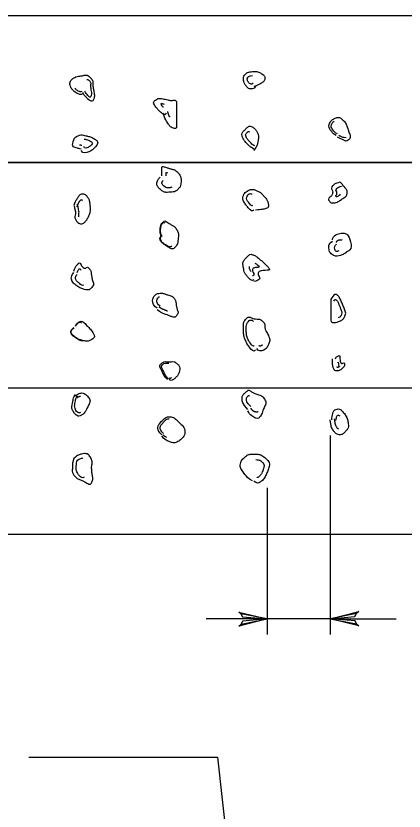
# Model space of a CAD drawing. Extents: x 636183 to 639890, y 299162 to 300538.
# Drawn here: x 638281.4 to 638329, y 300133.4 to 300230.9 of the extents above; entities that cross this region are included whole.
import ezdxf

# ---------------------------------------------------------------- set-up
doc = ezdxf.new("R2010")
doc.units = 0
doc.layers.add('Default', color=7, linetype='Continuous')

msp = doc.modelspace()

# ---------------------------------------------------------------- linework, layer by layer
at = {"layer": 'Default'}
for p, q in [((638319.948, 300179.467), (638319.948, 300155.065)), ((638312.238, 300173.081), (638312.238, 300155.065))]:
    msp.add_line(p, q, dxfattribs=at)
for points in [[(638276.121, 300230.921), (638276.121, 300212.959), (638439.159, 300212.959), (638439.159, 300230.921), (638276.121, 300230.921)], [(638276.121, 300212.959), (638276.121, 300185.325), (638439.159, 300185.325), (638439.159, 300212.959), (638276.121, 300212.959)], [(638276.121, 300167.363), (638276.121, 300185.325), (638439.159, 300185.325), (638439.159, 300167.363), (638276.121, 300167.363)], [(638309.002, 300157.615), (638308.731, 300157.837), (638312.238, 300156.999), (638309.002, 300157.615), (638309.201, 300157.244), (638312.238, 300156.999), (638309.21, 300156.72), (638309.03, 300156.344), (638312.238, 300156.999), (638308.75, 300156.088), (638309.03, 300156.344)], [(638323.184, 300156.383), (638323.454, 300156.161), (638319.948, 300156.999), (638323.184, 300156.383), (638322.985, 300156.754), (638319.948, 300156.999), (638322.976, 300157.278), (638323.155, 300157.654), (638319.948, 300156.999), (638323.436, 300157.91), (638323.155, 300157.654)], [(638319.948, 300156.999), (638304.759, 300156.999)], [(638319.948, 300156.999), (638328.035, 300156.999)], [(638283.018, 300140.055), (638306.139, 300140.055), (638310.357, 300101.881)]]:
    msp.add_lwpolyline(points, dxfattribs=at)
for points, degree in [([(638310.78, 300222.262), (638310.61, 300221.936), (638309.94, 300221.93), (638309.684, 300222.262), (638309.456, 300222.56), (638309.328, 300222.866), (638309.32, 300223.174), (638309.316, 300223.355), (638309.329, 300223.543), (638309.502, 300223.722), (638309.797, 300224.027), (638310.106, 300224.058), (638310.414, 300224.086), (638310.831, 300224.124), (638311.281, 300224.017), (638311.692, 300223.722), (638311.974, 300223.52), (638311.944, 300222.983), (638311.692, 300222.81), (638311.354, 300222.578), (638310.992, 300222.373), (638310.596, 300222.262)], 3), ([(638289.62, 300221.35), (638289.453, 300221.272), (638289.247, 300221.284), (638289.072, 300221.35), (638288.78, 300221.46), (638288.542, 300221.656), (638288.342, 300221.898), (638288.062, 300222.237), (638287.975, 300222.865), (638288.342, 300223.174), (638288.624, 300223.412), (638288.938, 300223.491), (638289.254, 300223.54), (638289.668, 300223.604), (638290.162, 300223.745), (638290.532, 300223.356), (638290.911, 300222.956), (638290.826, 300222.512), (638290.896, 300222.08), (638290.972, 300221.605), (638291.096, 300221.068), (638290.896, 300220.62), (638290.792, 300220.389), (638290.333, 300220.614), (638290.166, 300220.802), (638289.963, 300221.03), (638289.752, 300221.254), (638289.62, 300221.532)], 3), ([(638290.106, 300223.11), (638290.168, 300223.108), (638290.231, 300223.137), (638290.292, 300223.084), (638290.648, 300222.778), (638290.534, 300222.391), (638290.592, 300222.036), (638290.646, 300221.703), (638290.733, 300221.326), (638290.592, 300221.012), (638290.557, 300220.934), (638290.402, 300221.008), (638290.345, 300221.072), (638290.174, 300221.263), (638289.996, 300221.45), (638289.885, 300221.684)], 3), ([(638310.483, 300222.7), (638310.405, 300222.55), (638310.098, 300222.548), (638309.981, 300222.7), (638309.859, 300222.859), (638309.79, 300223.023), (638309.786, 300223.188), (638309.784, 300223.255), (638309.789, 300223.324), (638309.852, 300223.39), (638310.031, 300223.577), (638310.221, 300223.594), (638310.41, 300223.614)], 3), ([(638289.516, 300221.654), (638289.412, 300221.606), (638289.283, 300221.613), (638289.173, 300221.654), (638288.962, 300221.733), (638288.79, 300221.875), (638288.646, 300222.05)], 3), ([(638299.835, 300218.978), (638299.69, 300218.696), (638299.156, 300219.093), (638298.921, 300219.344), (638298.604, 300219.684), (638298.162, 300220.348), (638298.557, 300220.62), (638298.729, 300220.739), (638298.917, 300220.824), (638299.105, 300220.802), (638299.409, 300220.766), (638299.713, 300220.697), (638300.017, 300220.62), (638300.393, 300220.525), (638301.111, 300220.641), (638301.111, 300220.256), (638301.111, 300219.891), (638301.111, 300219.526), (638301.111, 300219.16), (638301.111, 300218.552), (638301.111, 300217.944), (638301.111, 300217.336), (638301.111, 300217.026), (638300.365, 300217.256), (638300.199, 300217.521), (638299.908, 300217.985), (638299.622, 300218.454), (638299.469, 300218.978)], 3), ([(638299.492, 300219.747), (638299.478, 300219.721), (638299.429, 300219.761), (638299.407, 300219.782), (638299.311, 300219.874), (638299.171, 300220.175), (638299.296, 300220.167), (638299.39, 300220.161), (638299.492, 300220.132), (638299.589, 300220.107)], 3), ([(638300.335, 300218.559), (638300.244, 300218.505), (638300.098, 300218.962), (638300.022, 300219.188)], 2), ([(638320.678, 300216.243), (638320.375, 300216.426), (638320.14, 300216.682), (638319.948, 300216.973), (638319.778, 300217.229), (638319.796, 300217.607), (638319.948, 300217.884), (638320.034, 300218.041), (638320.161, 300218.158), (638320.312, 300218.248), (638320.632, 300218.441), (638321.109, 300218.515), (638321.406, 300218.248), (638321.804, 300217.89), (638321.975, 300217.425), (638322.136, 300216.973), (638322.275, 300216.579), (638322.492, 300215.944), (638322.136, 300215.695), (638321.876, 300215.513), (638321.504, 300215.75), (638321.224, 300215.879), (638321.101, 300215.935), (638320.975, 300215.985), (638320.86, 300216.061)], 3), ([(638310.596, 300214.601), (638310.319, 300214.733), (638310.098, 300214.898), (638309.866, 300215.149), (638309.533, 300215.509), (638309.221, 300215.876), (638309.138, 300216.243), (638309.072, 300216.539), (638309.396, 300216.862), (638309.684, 300217.154), (638309.986, 300217.46), (638310.508, 300217.311), (638310.78, 300216.973), (638311.021, 300216.673), (638311.158, 300216.369), (638311.144, 300216.061), (638311.121, 300215.516), (638310.982, 300214.949), (638310.596, 300214.419)], 3), ([(638320.821, 300216.443), (638320.559, 300216.601), (638320.356, 300216.823), (638320.19, 300217.074), (638320.057, 300217.274), (638320.071, 300217.567), (638320.19, 300217.783), (638320.242, 300217.879), (638320.321, 300217.951), (638320.413, 300218.007)], 3), ([(638289.436, 300214.601), (638289.187, 300214.633), (638288.94, 300214.702), (638288.706, 300214.783), (638288.236, 300214.945), (638288.594, 300216.072), (638289.072, 300216.243), (638289.361, 300216.346), (638289.689, 300216.319), (638289.984, 300216.243), (638290.432, 300216.126), (638290.895, 300215.96), (638291.259, 300215.695), (638291.562, 300215.474), (638291.187, 300214.857), (638290.896, 300214.601), (638290.524, 300214.274), (638289.641, 300213.975), (638289.436, 300214.419)], 3), ([(638310.723, 300214.981), (638310.504, 300215.084), (638310.33, 300215.216), (638310.147, 300215.414), (638309.891, 300215.691), (638309.651, 300215.972), (638309.588, 300216.254), (638309.552, 300216.411), (638309.71, 300216.586), (638309.878, 300216.738), (638309.925, 300216.781), (638309.986, 300216.741), (638310.034, 300216.71)], 3), ([(638321.894, 300215.992), (638321.725, 300215.983), (638321.485, 300216.026), (638321.304, 300216.109), (638321.199, 300216.157), (638321.091, 300216.2), (638320.991, 300216.266)], 3), ([(638289.765, 300215.805), (638289.807, 300215.819), (638289.852, 300215.815), (638289.894, 300215.805), (638290.187, 300215.735), (638290.484, 300215.622), (638290.718, 300215.45), (638290.842, 300215.36), (638290.687, 300215.107), (638290.566, 300215.001), (638290.352, 300214.814), (638289.846, 300214.641), (638289.728, 300214.895)], 3), ([(638289.516, 300215.031), (638289.421, 300215.044), (638289.327, 300215.071), (638289.238, 300215.103)], 2), ([(638299.287, 300211.317), (638299.287, 300211.621), (638299.287, 300211.925), (638299.287, 300212.229), (638299.287, 300212.533), (638299.915, 300212.319), (638300.199, 300212.229), (638300.579, 300212.108), (638300.959, 300212.061), (638301.293, 300211.683), (638301.608, 300211.326), (638301.672, 300210.949), (638301.659, 300210.587), (638301.648, 300210.279), (638301.589, 300209.973), (638301.293, 300209.675), (638300.997, 300209.377), (638300.69, 300209.335), (638300.381, 300209.311), (638299.963, 300209.278), (638299.521, 300209.302), (638299.105, 300209.675), (638298.797, 300209.951), (638298.662, 300210.304), (638298.739, 300210.587), (638298.791, 300210.777), (638298.92, 300210.977), (638299.105, 300211.135)], 3), ([(638299.817, 300211.317), (638299.817, 300211.445), (638299.817, 300211.573), (638299.817, 300211.701), (638299.817, 300211.759), (638299.935, 300211.717), (638299.989, 300211.701)], 3), ([(638300.526, 300209.937), (638300.469, 300209.896), (638300.411, 300209.876), (638300.353, 300209.868), (638300.075, 300209.83), (638299.778, 300209.863), (638299.499, 300210.113), (638299.36, 300210.237), (638299.299, 300210.397), (638299.333, 300210.525), (638299.353, 300210.599), (638299.404, 300210.677), (638299.476, 300210.739)], 3), ([(638321.134, 300210.527), (638321.312, 300210.408), (638321.443, 300210.259), (638321.581, 300210.078), (638321.798, 300209.793), (638322.06, 300209.469), (638322.03, 300209.184), (638321.991, 300208.823), (638321.487, 300208.536), (638321.134, 300208.289), (638320.759, 300208.026), (638319.981, 300207.94), (638319.789, 300208.289), (638319.646, 300208.548), (638320.181, 300208.864), (638320.238, 300209.184), (638320.289, 300209.47), (638320.01, 300209.836), (638320.238, 300210.078), (638320.493, 300210.349), (638320.81, 300210.436), (638321.134, 300210.527)], 3), ([(638310.596, 300207.121), (638310.42, 300206.85), (638309.922, 300207.352), (638309.684, 300207.669), (638309.387, 300208.065), (638309.154, 300208.563), (638309.32, 300208.945), (638309.418, 300209.168), (638309.622, 300209.363), (638309.866, 300209.493), (638310.212, 300209.677), (638310.622, 300209.643), (638310.962, 300209.493), (638311.325, 300209.333), (638311.612, 300209.067), (638311.874, 300208.763), (638312.204, 300208.381), (638312.534, 300207.444), (638312.056, 300207.305), (638311.636, 300207.184), (638311.209, 300207.153), (638310.78, 300207.121)], 3), ([(638321.175, 300209.072), (638321.117, 300208.96), (638321.016, 300208.877), (638320.917, 300208.811), (638320.843, 300208.762), (638320.678, 300208.739), (638320.639, 300208.811), (638320.599, 300208.884), (638320.747, 300208.971), (638320.763, 300209.06), (638320.803, 300209.283), (638320.586, 300209.567), (638320.763, 300209.756), (638320.921, 300209.923), (638321.116, 300209.976), (638321.316, 300210.032)], 3), ([(638288.524, 300207.669), (638288.635, 300208.064), (638288.837, 300208.426), (638289.072, 300208.763), (638289.282, 300209.065), (638289.937, 300209.093), (638290.166, 300208.763), (638290.407, 300208.415), (638290.514, 300208.047), (638290.532, 300207.669), (638290.552, 300207.246), (638290.546, 300206.814), (638290.348, 300206.391), (638290.168, 300206.009), (638289.895, 300205.632), (638289.62, 300205.479), (638289.368, 300205.34), (638288.861, 300205.676), (638288.706, 300206.027), (638288.573, 300206.328), (638288.765, 300206.643), (638288.706, 300206.939), (638288.657, 300207.184), (638288.615, 300207.43), (638288.524, 300207.669)], 3), ([(638288.929, 300207.52), (638289.012, 300207.814), (638289.146, 300208.086), (638289.337, 300208.335), (638289.39, 300208.404), (638289.521, 300208.392), (638289.59, 300208.335)], 3), ([(638310.412, 300207.697), (638310.337, 300207.582), (638310.126, 300207.795), (638310.025, 300207.929), (638309.815, 300208.209), (638309.649, 300208.56), (638309.767, 300208.83), (638309.814, 300208.938), (638309.911, 300209.039), (638310.032, 300209.095), (638310.147, 300209.148), (638310.272, 300209.124), (638310.387, 300209.095)], 3), ([(638289.136, 300206.271), (638289.084, 300206.497), (638289.184, 300206.759), (638289.136, 300206.992), (638289.08, 300207.268), (638289.032, 300207.548), (638288.929, 300207.819)], 3), ([(638299.287, 300203.837), (638299.127, 300204.129), (638299.093, 300204.448), (638299.105, 300204.749), (638299.118, 300205.068), (638299.201, 300205.403), (638299.469, 300205.661), (638299.675, 300205.859), (638299.979, 300205.613), (638300.199, 300205.479), (638300.541, 300205.271), (638300.874, 300205.115), (638301.111, 300204.749), (638301.372, 300204.346), (638301.344, 300203.892), (638301.293, 300203.474), (638301.254, 300203.155), (638301.181, 300202.829), (638300.929, 300202.562), (638300.645, 300202.259), (638300.161, 300202.519), (638299.835, 300202.744), (638299.532, 300202.953), (638299.229, 300203.184), (638299.105, 300203.474), (638299.036, 300203.635), (638299.131, 300203.883), (638299.287, 300204.022)], 3), ([(638299.338, 300203.863), (638299.182, 300204.144), (638299.148, 300204.453), (638299.16, 300204.745), (638299.173, 300205.042), (638299.236, 300205.37), (638299.504, 300205.597), (638299.551, 300205.637), (638299.612, 300205.581), (638299.662, 300205.558)], 3), ([(638300.535, 300202.681), (638300.329, 300202.574), (638300.07, 300202.659), (638299.86, 300202.794), (638299.56, 300202.988), (638299.285, 300203.212), (638299.167, 300203.487), (638299.105, 300203.634), (638299.191, 300203.859), (638299.333, 300203.985)], 3), ([(638320.222, 300203.474), (638320.277, 300204.07), (638321.54, 300204.375), (638321.861, 300204.204), (638322.255, 300203.993), (638322.695, 300202.45), (638322.046, 300202.014), (638321.635, 300201.738), (638321.201, 300201.496), (638320.768, 300201.468), (638320.588, 300201.456), (638320.398, 300201.522), (638320.222, 300201.65), (638319.718, 300202.013), (638319.711, 300203.093), (638320.222, 300203.292)], 3), ([(638320.71, 300203.128), (638320.732, 300203.382), (638321.274, 300203.511), (638321.41, 300203.437)], 2), ([(638320.984, 300202.119), (638320.906, 300202.07), (638320.826, 300202.029), (638320.745, 300202.018), (638320.742, 300202.018), (638320.738, 300202.019), (638320.735, 300202.02), (638320.459, 300202.202), (638320.456, 300202.81), (638320.735, 300202.919)], 3), ([(638310.596, 300198.548), (638310.352, 300198.379), (638309.934, 300198.773), (638309.684, 300199.096), (638309.454, 300199.394), (638309.369, 300199.695), (638309.32, 300200.008), (638309.265, 300200.361), (638309.197, 300200.746), (638309.502, 300201.102), (638309.795, 300201.443), (638310.118, 300201.754), (638310.414, 300201.65), (638310.781, 300201.521), (638311.144, 300201.215), (638311.508, 300200.92), (638311.865, 300200.631), (638312.2, 300200.285), (638312.42, 300200.008), (638312.657, 300199.71), (638311.301, 300199.73), (638311.144, 300199.46), (638311.041, 300199.282), (638311.421, 300198.685), (638311.144, 300198.548), (638310.969, 300198.461), (638310.786, 300198.4), (638310.596, 300198.366)], 3), ([(638288.524, 300199.642), (638288.632, 300199.986), (638288.83, 300200.334), (638289.072, 300200.556), (638289.279, 300200.746), (638289.541, 300200.08), (638289.802, 300200.008), (638289.958, 300199.965), (638290.214, 300200.167), (638290.348, 300200.008), (638290.631, 300199.672), (638290.642, 300199.289), (638290.714, 300198.914), (638290.794, 300198.498), (638291.04, 300198.034), (638290.714, 300197.636), (638290.431, 300197.29), (638289.956, 300197.343), (638289.62, 300197.454), (638289.373, 300197.536), (638289.128, 300197.648), (638288.89, 300197.818), (638288.663, 300197.979), (638288.473, 300198.154), (638288.342, 300198.366), (638288.154, 300198.669), (638288.253, 300199.183), (638288.524, 300199.46)], 3), ([(638310.72, 300200.602), (638310.837, 300200.533), (638310.949, 300200.462), (638311.061, 300200.374), (638311.112, 300200.335), (638311.16, 300200.284), (638311.193, 300200.245), (638311.336, 300200.07), (638310.534, 300200.081), (638310.442, 300199.923), (638310.344, 300199.754), (638310.706, 300199.186), (638310.442, 300199.054), (638310.437, 300199.052), (638310.433, 300199.051), (638310.428, 300199.05)], 3), ([(638288.934, 300199.474), (638288.986, 300199.639), (638289.078, 300199.832), (638289.196, 300199.913), (638289.259, 300199.957), (638289.336, 300199.784), (638289.413, 300199.75)], 3), ([(638310.248, 300199.575), (638310.132, 300199.742), (638310.05, 300199.907), (638310.043, 300200.086), (638310.042, 300200.129), (638310.051, 300200.172), (638310.066, 300200.215)], 3), ([(638289.687, 300197.91), (638289.52, 300197.814), (638289.316, 300198.047), (638289.148, 300198.179), (638289.015, 300198.284), (638288.892, 300198.386), (638288.812, 300198.516), (638288.691, 300198.709), (638288.753, 300199.039), (638288.927, 300199.216)], 3), ([(638298.739, 300195.082), (638298.303, 300195.356), (638298.061, 300196.143), (638298.375, 300196.542), (638298.512, 300196.716), (638298.708, 300196.878), (638298.921, 300196.906), (638299.282, 300196.953), (638299.659, 300196.846), (638300.017, 300196.724), (638300.28, 300196.634), (638300.539, 300196.597), (638300.747, 300196.36), (638301.041, 300196.024), (638301.034, 300195.636), (638301.111, 300195.264), (638301.184, 300194.912), (638301.384, 300194.498), (638301.111, 300194.17), (638300.883, 300193.897), (638300.476, 300194.062), (638300.199, 300194.17), (638299.703, 300194.363), (638299.178, 300194.542), (638298.739, 300194.9)], 3), ([(638320.038, 300196.176), (638320.172, 300196.465), (638320.578, 300196.873), (638320.768, 300196.724), (638321.074, 300196.484), (638321.299, 300195.92), (638321.498, 300195.446), (638321.695, 300194.973), (638321.923, 300194.448), (638321.68, 300193.988), (638321.528, 300193.702), (638321.22, 300193.544), (638320.95, 300193.44), (638320.674, 300193.335), (638320.038, 300193.312), (638320.038, 300193.622), (638320.038, 300193.987), (638320.038, 300194.353), (638320.038, 300194.718), (638320.038, 300195.204), (638320.038, 300195.69), (638320.038, 300196.176)], 3), ([(638299.082, 300195.356), (638298.78, 300195.545), (638298.611, 300196.09), (638298.829, 300196.365), (638298.875, 300196.423), (638298.941, 300196.478), (638299.013, 300196.487)], 3), ([(638320.385, 300195.932), (638320.433, 300196.035), (638320.578, 300196.181), (638320.646, 300196.128), (638320.84, 300195.976), (638320.983, 300195.618), (638321.108, 300195.317), (638321.264, 300194.945), (638321.436, 300194.529), (638321.251, 300194.17), (638321.185, 300194.04), (638321.042, 300193.975), (638320.917, 300193.919)], 3), ([(638299.985, 300194.723), (638299.644, 300194.875), (638299.284, 300194.991), (638298.976, 300195.227)], 2), ([(638310.78, 300189.974), (638310.585, 300189.596), (638309.926, 300190.424), (638309.684, 300190.886), (638309.399, 300191.432), (638309.323, 300191.983), (638309.32, 300192.528), (638309.318, 300192.959), (638309.272, 300193.399), (638309.684, 300193.806), (638309.967, 300194.086), (638310.301, 300193.864), (638310.596, 300193.806), (638310.971, 300193.733), (638311.396, 300193.77), (638311.692, 300193.44), (638311.988, 300193.111), (638311.909, 300192.693), (638312.056, 300192.346), (638312.16, 300192.101), (638312.32, 300191.861), (638312.42, 300191.616), (638312.578, 300191.229), (638312.449, 300190.736), (638312.238, 300190.338), (638312.028, 300189.941), (638311.037, 300189.734), (638310.962, 300190.156)], 3), ([(638288.706, 300192.892), (638288.847, 300193.132), (638289.059, 300193.374), (638289.254, 300193.44), (638289.584, 300193.553), (638290.007, 300193.066), (638290.348, 300192.71), (638290.738, 300192.303), (638291.195, 300191.548), (638290.714, 300191.25), (638290.416, 300191.066), (638290.103, 300191.044), (638289.802, 300191.068), (638289.558, 300191.088), (638289.315, 300191.099), (638289.072, 300191.25), (638288.655, 300191.511), (638288.236, 300191.832), (638288.16, 300192.164), (638288.121, 300192.333), (638288.326, 300192.568), (638288.524, 300192.71)], 3), ([(638288.733, 300192.876), (638288.868, 300193.105), (638289.067, 300193.358), (638289.258, 300193.399), (638289.325, 300193.413), (638289.405, 300193.321), (638289.475, 300193.256)], 3), ([(638310.628, 300190.527), (638310.513, 300190.303), (638310.122, 300190.792), (638309.979, 300191.066), (638309.727, 300191.549), (638309.659, 300192.037), (638309.657, 300192.519), (638309.655, 300192.843), (638309.688, 300193.166), (638309.931, 300193.479), (638310.079, 300193.672), (638310.398, 300193.622), (638310.543, 300193.479), (638310.544, 300193.479), (638310.545, 300193.478), (638310.545, 300193.477)], 3), ([(638289.523, 300191.17), (638289.377, 300191.189), (638289.232, 300191.193), (638289.088, 300191.28), (638288.685, 300191.523), (638288.275, 300191.844), (638288.199, 300192.167), (638288.161, 300192.327), (638288.357, 300192.551), (638288.544, 300192.685)], 3), ([(638311.598, 300190.578), (638311.51, 300190.469), (638311.259, 300190.407), (638311.236, 300190.527)], 2), ([(638320.586, 300188.881), (638320.641, 300189.048), (638320.853, 300189.186), (638320.95, 300189.244), (638321.133, 300189.356), (638321.152, 300188.444), (638321.316, 300188.333), (638321.376, 300188.291), (638321.646, 300188.413), (638321.68, 300188.333), (638321.733, 300188.205), (638321.65, 300187.927), (638321.498, 300187.785), (638321.324, 300187.622), (638321.142, 300187.471), (638320.95, 300187.421), (638320.781, 300187.376), (638320.488, 300187.414), (638320.404, 300187.603), (638320.215, 300188.026), (638320.254, 300188.451), (638320.222, 300188.881)], 3), ([(638300.017, 300186.327), (638299.681, 300186.636), (638299.482, 300187.04), (638299.287, 300187.421), (638299.152, 300187.685), (638298.989, 300188.102), (638299.287, 300188.333), (638299.591, 300188.568), (638299.895, 300188.517), (638300.199, 300188.514), (638300.503, 300188.512), (638300.807, 300188.586), (638301.111, 300188.333), (638301.432, 300188.065), (638301.519, 300187.712), (638301.475, 300187.421), (638301.427, 300187.105), (638301.23, 300186.798), (638300.929, 300186.509), (638300.716, 300186.304), (638300.392, 300186.189), (638300.199, 300186.327)], 3), ([(638300.134, 300186.437), (638299.818, 300186.729), (638299.63, 300187.11), (638299.446, 300187.469), (638299.338, 300187.681), (638299.208, 300188.018), (638299.446, 300188.201), (638299.681, 300188.383), (638299.92, 300188.343), (638300.158, 300188.344)], 3), ([(638320.869, 300188.443), (638320.91, 300188.607), (638320.989, 300187.996), (638321.062, 300187.96), (638321.066, 300187.958), (638321.095, 300187.962), (638321.09, 300187.96), (638321.046, 300187.937), (638320.966, 300187.843), (638320.894, 300187.831), (638320.845, 300187.822), (638320.765, 300187.83), (638320.74, 300187.884)], 3), ([(638300.473, 300186.559), (638300.406, 300186.511), (638300.316, 300186.467), (638300.257, 300186.504)], 2), ([(638309.866, 300182.677), (638309.453, 300183.091), (638309.162, 300183.53), (638309.138, 300183.955), (638309.122, 300184.262), (638309.353, 300184.576), (638309.684, 300184.867), (638309.974, 300185.121), (638310.303, 300184.809), (638310.596, 300184.685), (638311.06, 300184.489), (638311.573, 300184.382), (638311.874, 300183.955), (638312.175, 300183.528), (638311.863, 300182.969), (638311.692, 300182.495), (638311.598, 300182.232), (638311.492, 300181.948), (638311.326, 300181.765), (638310.995, 300181.398), (638310.083, 300181.983), (638309.866, 300182.495)], 3), ([(638288.706, 300184.319), (638288.949, 300184.535), (638289.192, 300184.663), (638289.436, 300184.685), (638289.679, 300184.707), (638289.922, 300184.561), (638290.166, 300184.319), (638290.6, 300183.886), (638290.392, 300183.312), (638290.166, 300182.861), (638289.984, 300182.499), (638289.732, 300182.135), (638289.436, 300181.949), (638289.186, 300181.793), (638288.731, 300181.997), (638288.524, 300182.313), (638288.29, 300182.67), (638288.278, 300183.053), (638288.342, 300183.407), (638288.408, 300183.775), (638288.491, 300184.149), (638288.706, 300184.501)], 3), ([(638289.344, 300182.304), (638289.21, 300182.233), (638288.886, 300182.332), (638288.789, 300182.525), (638288.647, 300182.806), (638288.595, 300183.106), (638288.646, 300183.384), (638288.705, 300183.711), (638288.779, 300184.043), (638288.97, 300184.356)], 3), ([(638288.908, 300184.091), (638289.04, 300184.219), (638289.196, 300184.279), (638289.344, 300184.307)], 2), ([(638310.207, 300183.018), (638309.906, 300183.32), (638309.693, 300183.639), (638309.675, 300183.948), (638309.667, 300184.083), (638309.767, 300184.222), (638309.915, 300184.349), (638309.965, 300184.392), (638310.02, 300184.335), (638310.071, 300184.316)], 3), ([(638311.119, 300182.389), (638310.909, 300182.298), (638310.366, 300182.518), (638310.246, 300182.824)], 2), ([(638320.13, 300181.401), (638320.163, 300181.709), (638320.214, 300182.012), (638320.312, 300182.313), (638320.428, 300182.672), (638321.151, 300182.788), (638321.406, 300182.495), (638321.78, 300182.063), (638322.049, 300181.554), (638322.136, 300181.035), (638322.185, 300180.739), (638322.203, 300180.417), (638321.954, 300180.123), (638321.669, 300179.788), (638321.334, 300179.537), (638321.042, 300179.577), (638320.791, 300179.611), (638320.502, 300179.833), (638320.312, 300180.123), (638320.034, 300180.545), (638320.023, 300180.964), (638319.948, 300181.401)], 3), ([(638299.287, 300179.577), (638298.889, 300179.887), (638298.708, 300180.616), (638299.105, 300181.035), (638299.461, 300181.41), (638299.831, 300181.751), (638300.199, 300181.765), (638300.681, 300181.784), (638301.18, 300181.319), (638301.659, 300180.853), (638302.166, 300180.36), (638302.166, 300179.477), (638301.659, 300179.029), (638301.29, 300178.703), (638300.763, 300178.526), (638300.381, 300178.665), (638300.003, 300178.804), (638299.594, 300179.035), (638299.287, 300179.395)], 3), ([(638299.494, 300179.715), (638299.163, 300179.973), (638299.004, 300180.578), (638299.342, 300180.927), (638299.629, 300181.223), (638299.916, 300181.529), (638300.204, 300181.502), (638300.21, 300181.502), (638300.217, 300181.495), (638300.224, 300181.489)], 3), ([(638321.021, 300180.257), (638320.934, 300180.278), (638320.83, 300180.343), (638320.775, 300180.441), (638320.572, 300180.796), (638320.529, 300181.148), (638320.466, 300181.516)], 3), ([(638320.655, 300181.323), (638320.674, 300181.501), (638320.704, 300181.676), (638320.761, 300181.85), (638320.798, 300181.963), (638321.026, 300182), (638321.106, 300181.908)], 3), ([(638299.897, 300179.255), (638299.741, 300179.333), (638299.572, 300179.407), (638299.451, 300179.552)], 2), ([(638288.524, 300176.657), (638288.791, 300176.943), (638289.123, 300177.118), (638289.436, 300177.205), (638289.775, 300177.3), (638290.313, 300177.22), (638290.532, 300176.839), (638290.845, 300176.295), (638290.681, 300175.747), (638290.714, 300175.2), (638290.743, 300174.715), (638290.914, 300174.218), (638290.714, 300173.74), (638290.562, 300173.377), (638289.95, 300173.755), (638289.62, 300173.922), (638289.228, 300174.119), (638288.805, 300174.224), (638288.524, 300174.652), (638288.325, 300174.954), (638288.327, 300175.258), (638288.342, 300175.564), (638288.359, 300175.928), (638288.388, 300176.294), (638288.524, 300176.657)], 3), ([(638310.414, 300173.922), (638309.872, 300174.231), (638309.442, 300174.723), (638309.138, 300175.2), (638308.856, 300175.643), (638308.977, 300176.398), (638309.502, 300176.839), (638309.863, 300177.142), (638310.234, 300177.214), (638310.596, 300177.205), (638311.086, 300177.194), (638311.577, 300177.103), (638312.056, 300176.657), (638312.564, 300176.185), (638312.436, 300175.525), (638312.238, 300175.015), (638312.05, 300174.532), (638311.748, 300174.044), (638311.326, 300173.74), (638311.124, 300173.594), (638310.757, 300173.711), (638310.596, 300173.922)], 3), ([(638289.793, 300174.361), (638289.568, 300174.174), (638289.12, 300174.596), (638288.941, 300174.93), (638288.826, 300175.143), (638288.801, 300175.356), (638288.812, 300175.57), (638288.826, 300175.882), (638288.852, 300176.197), (638288.968, 300176.508)], 3), ([(638288.853, 300176.317), (638289.04, 300176.516), (638289.27, 300176.642), (638289.491, 300176.699), (638289.535, 300176.71), (638289.59, 300176.696), (638289.631, 300176.653)], 3), ([(638310.843, 300176.538), (638311.088, 300176.5), (638311.334, 300176.477), (638311.556, 300176.268), (638311.88, 300175.964), (638311.812, 300175.506), (638311.678, 300175.163), (638311.559, 300174.856), (638311.368, 300174.546), (638311.1, 300174.352), (638311.062, 300174.325), (638310.993, 300174.347), (638310.962, 300174.387)], 3)]:
    msp.add_open_spline(points, degree=degree, dxfattribs=at)

doc.saveas('drawing.dxf')
